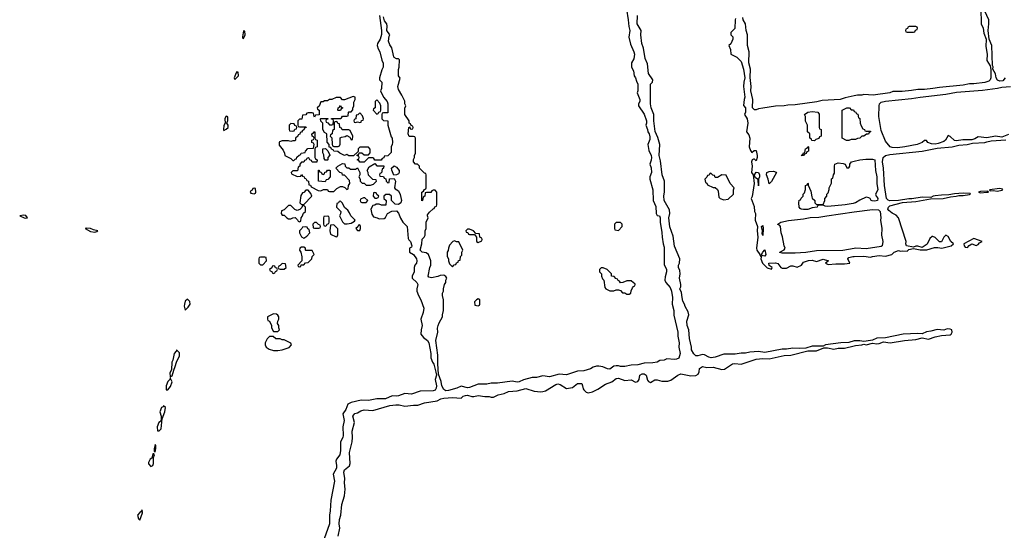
# Model space of a CAD drawing. Header units: inches. Extents: x 2769379 to 2883802, y 684208 to 828654.
# Tile 258 of 298: x 2842254 to 2851392, y 792829 to 797570. Entities that reach past the tile are written whole.
import ezdxf

# ---------------------------------------------------------------- set-up
doc = ezdxf.new("R2010")
doc.units = ezdxf.units.IN
doc.header["$MEASUREMENT"] = 0
doc.layers.add('C8749', color=7, linetype='Continuous')
doc.layers.add('C8759', color=7, linetype='Continuous')

msp = doc.modelspace()

# ---------------------------------------------------------------- linework, layer by layer
at = {"layer": 'C8749', "color": 2, "elevation": 2}
for points in [[(2845592, 797608), (2845612, 797470), (2845611, 797431), (2845598.8, 797390), (2845576, 797350), (2845571.3, 797330), (2845579.8, 797299.8), (2845596, 797270), (2845613.7, 797193.7), (2845626.4, 797166.4), (2845626, 797130), (2845614.4, 797105.6), (2845594, 797030), (2845594, 797010), (2845614, 796990), (2845612, 796930), (2845602, 796910), (2845631.3, 796850), (2845664.7, 796810), (2845670.9, 796789.1), (2845672, 796710), (2845670, 796706), (2845630, 796706), (2845618, 796702), (2845614, 796690), (2845614, 796650), (2845630, 796634), (2845671.6, 796631.6), (2845671.3, 796590), (2845702.8, 796482.8), (2845710.9, 796469.1), (2845714, 796430), (2845712, 796410), (2845702, 796390), (2845702, 796338), (2845670, 796306), (2845638, 796302), (2845632.7, 796287.3), (2845618, 796282), (2845610, 796266), (2845550, 796266), (2845542, 796282), (2845530, 796286), (2845490, 796286), (2845451.6, 796248.4), (2845410, 796246), (2845402, 796262), (2845386, 796270), (2845402, 796278), (2845406, 796290), (2845402, 796302), (2845387.3, 796307.3), (2845386, 796314), (2845402, 796318), (2845406, 796334), (2845430, 796334), (2845450, 796314), (2845490, 796314), (2845507.3, 796332.7), (2845508, 796350), (2845507.3, 796367.3), (2845490, 796386), (2845410, 796386), (2845394, 796370), (2845394, 796346), (2845352.7, 796307.3), (2845310, 796306), (2845290, 796318), (2845270, 796308), (2845226, 796330), (2845207.3, 796347.3), (2845168, 796348), (2845162, 796362), (2845147.3, 796367.3), (2845142, 796382), (2845127.3, 796387.3), (2845126, 796410), (2845107.3, 796432.7), (2845106, 796510), (2845083.1, 796523.1), (2845066, 796550), (2845066, 796610), (2845048.4, 796628.4), (2845046, 796650), (2845050, 796654), (2845112.7, 796652.7), (2845112.7, 796647.3), (2845098, 796642), (2845094, 796630), (2845098, 796618), (2845112.7, 796612.7), (2845130, 796594), (2845150, 796594), (2845162, 796598), (2845166, 796630), (2845162, 796642), (2845147.3, 796647.3), (2845147.3, 796652.7), (2845230, 796654), (2845242, 796658), (2845250, 796674), (2845290, 796674), (2845302, 796678), (2845306, 796710), (2845310, 796714), (2845330, 796714), (2845347.3, 796732.7), (2845347.3, 796747.3), (2845355.3, 796770), (2845356.4, 796803.6), (2845368, 796830), (2845366, 796850), (2845350, 796858), (2845267.3, 796827.3), (2845250, 796826), (2845230, 796846), (2845190, 796846), (2845151.6, 796828.4), (2845130, 796828), (2845110, 796818), (2845083.6, 796816.4), (2845070, 796806), (2845050, 796806), (2845032.7, 796767.3), (2845014, 796750), (2845018, 796738), (2845034, 796730), (2845032.7, 796687.3), (2844998, 796682), (2844990, 796666), (2844986, 796670), (2844982, 796702), (2844970, 796706), (2844930, 796706), (2844918, 796702), (2844910, 796686), (2844878, 796682), (2844872.7, 796647.3), (2844850, 796646), (2844834, 796630), (2844834, 796590), (2844838, 796578), (2844850, 796574), (2844910, 796574), (2844912, 796570), (2844898, 796562), (2844890, 796546), (2844878, 796542), (2844870, 796526), (2844858, 796522), (2844852.7, 796507.3), (2844838, 796502), (2844834, 796490), (2844814, 796470), (2844814, 796450), (2844810, 796446), (2844790, 796446), (2844770, 796438), (2844750, 796446), (2844690, 796446), (2844664.7, 796435.3), (2844662, 796430), (2844663.6, 796403.6), (2844699.6, 796359.6), (2844711.6, 796331.6), (2844714, 796310), (2844770, 796282), (2844790, 796262), (2844798, 796262), (2844810, 796274), (2844822, 796278), (2844827.3, 796292.7), (2844847.3, 796312.7), (2844862, 796318), (2844866, 796330), (2844902, 796338), (2844906, 796350), (2844927.3, 796372.7), (2844982, 796378), (2844986, 796410), (2844982, 796422), (2844966, 796430), (2844966, 796450), (2844982, 796458), (2844986, 796470), (2844982, 796482), (2844967.3, 796487.3), (2844966, 796510), (2844982, 796518), (2844986, 796530), (2844994, 796530), (2844994, 796470), (2844998, 796458), (2845014, 796450), (2845014, 796390), (2844998, 796382), (2844994, 796370), (2844994, 796290), (2844998, 796278), (2845014, 796270), (2845012.7, 796247.3), (2844970, 796246), (2844962, 796262), (2844947.3, 796267.3), (2844942, 796282), (2844930, 796286), (2844918, 796282), (2844912.7, 796267.3), (2844898, 796262), (2844890, 796246), (2844870, 796246), (2844854, 796230), (2844854, 796210), (2844838, 796202), (2844832.7, 796167.3), (2844790, 796166), (2844774, 796150), (2844778, 796138), (2844830, 796114), (2844862, 796118), (2844870, 796134), (2844878, 796118), (2844894, 796110), (2844898, 796098), (2844910, 796094), (2844918, 796078), (2844934, 796070), (2844938, 796038), (2844952, 796032), (2844958, 796018), (2845023.6, 795983.6), (2845050, 795982), (2845072.7, 795992.7), (2845110, 795994), (2845118, 795978), (2845130, 795974), (2845170, 795974), (2845196.4, 796003.6), (2845230, 796022), (2845250, 796022), (2845272, 796012), (2845290, 795994), (2845302, 795998), (2845306, 796030), (2845318, 796050), (2845316.4, 796076.4), (2845270, 796126), (2845250, 796126), (2845246, 796146), (2845226, 796150), (2845188, 796190), (2845206, 796210), (2845250, 796234), (2845272.7, 796232.7), (2845274, 796210), (2845290, 796194), (2845310, 796194), (2845323.6, 796183.6), (2845370, 796182), (2845390, 796194), (2845412, 796150), (2845411.6, 796128.4), (2845402, 796110), (2845414, 796090), (2845414, 796070), (2845432.7, 796052.7), (2845451.6, 796051.6), (2845470, 796034), (2845510, 796034), (2845536.4, 796043.6), (2845566, 796070), (2845562, 796082), (2845530, 796086), (2845490, 796126), (2845488, 796150), (2845478, 796170), (2845496.4, 796203.6), (2845550, 796234), (2845570, 796214), (2845632.7, 796212.7), (2845632, 796190), (2845618, 796182), (2845612, 796148), (2845598, 796142), (2845594, 796130), (2845598, 796118), (2845630, 796114), (2845638, 796098), (2845652.7, 796092.7), (2845654, 796070), (2845670, 796054), (2845682, 796058), (2845687.3, 796092.7), (2845730, 796094), (2845734, 796090), (2845742, 796070), (2845734, 796010), (2845738, 795998), (2845770, 795982), (2845786.4, 795946.4), (2845797.3, 795890), (2845790, 795868), (2845770, 795855.3), (2845738, 795858), (2845706, 795890), (2845706, 795930), (2845687.3, 795947.3), (2845652.7, 795947.3), (2845634, 795930), (2845634, 795910), (2845654, 795890), (2845652.7, 795847.3), (2845612.7, 795847.3), (2845590, 795858), (2845563.6, 795856.4), (2845550, 795848), (2845530, 795846), (2845512, 795810), (2845523.6, 795763.6), (2845538, 795738), (2845571.6, 795731.6), (2845590, 795722), (2845636.4, 795723.6), (2845650, 795734), (2845668.7, 795771.3), (2845708.4, 795791.6), (2845750, 795794), (2845770, 795774), (2845787.1, 795727.1), (2845810.7, 795690.7), (2845850.8, 795650), (2845859.6, 795539.6), (2845864.7, 795524.7), (2845882, 795510), (2845894.8, 795470), (2845890, 795458), (2845872.7, 795447.3), (2845872.7, 795412.7), (2845910.4, 795390.4), (2845935.5, 795350), (2845939.1, 795330), (2845937.3, 795310), (2845921, 795290), (2845914.8, 795270), (2845914, 795230), (2845897.3, 795190), (2845897.3, 795170), (2845941, 795130), (2845950, 795112), (2845938.8, 795070), (2845940.7, 795050), (2845954, 795010), (2845976.3, 794970), (2846004, 794890), (2845998.8, 794850), (2845978, 794790), (2845990.8, 794730), (2845981, 794690), (2845978, 794650), (2846000.5, 794620.5), (2846038.8, 794590), (2846050.7, 794570), (2846070.5, 794470.5), (2846070.6, 794430), (2846084, 794390), (2846098.8, 794370), (2846116.9, 794296.9), (2846121, 794270), (2846111, 794230), (2846122, 794170), (2846120.7, 794150), (2846110.8, 794130), (2846090, 794123.7), (2845970, 794119.5), (2845890, 794091.8), (2845830, 794098.4), (2845770, 794076.9), (2845750, 794073.6), (2845710, 794076.2), (2845650, 794049.6), (2845570, 794049.6), (2845490, 794035.6), (2845423.7, 794036.3), (2845330, 794017), (2845300.9, 793999.1), (2845280.5, 793950), (2845254.4, 793910), (2845264.9, 793850), (2845254.4, 793790), (2845255.8, 793710), (2845252.2, 793690), (2845232.2, 793650), (2845230.4, 793569.6), (2845223.8, 793530), (2845195.5, 793490), (2845188, 793470), (2845194.9, 793430), (2845192.9, 793407.1), (2845164, 793350), (2845174.2, 793285.8), (2845143, 793110), (2845136.4, 793010), (2845128.2, 792970), (2845128.2, 792890), (2845080.7, 792750)], [(2847886.8, 797666.8), (2847902.8, 797570), (2847906.4, 797506.4), (2847916, 797470), (2847906.4, 797406.4), (2847923.6, 797343.6), (2847954.8, 797270), (2847958.8, 797250), (2847953.7, 797206.3), (2847932, 797170), (2847932, 797130), (2847950, 797094), (2847958, 797050), (2847970.6, 797030.6), (2847978, 796998), (2847990.8, 796970), (2847991, 796910), (2847984.7, 796890), (2848010.8, 796829.2), (2848011, 796810), (2847998, 796790), (2847998, 796770), (2848050, 796694), (2848070.6, 796630), (2848070.6, 796609.4), (2848064.7, 796590), (2848081, 796550), (2848084, 796530), (2848096.3, 796510), (2848102.8, 796482.8), (2848101.7, 796458.3), (2848084, 796410), (2848094.4, 796354.4), (2848114.8, 796310), (2848117.3, 796290), (2848115.9, 796264.1), (2848102, 796230), (2848115.3, 796195.3), (2848118.8, 796150), (2848101, 796110), (2848101, 796090), (2848131, 795989), (2848132, 795890), (2848156.9, 795836.9), (2848162, 795770), (2848171.6, 795751.6), (2848191.3, 795750), (2848198, 795730), (2848199.1, 795690), (2848215.2, 795595.2), (2848215.5, 795550), (2848226, 795490), (2848236.8, 795456.8), (2848236.9, 795296.9), (2848258, 795250), (2848258, 795230), (2848243.6, 795183.6), (2848242, 795150), (2848251.1, 795131.1), (2848290, 795082), (2848304.7, 795050), (2848314, 794990), (2848310.7, 794930), (2848326, 794870), (2848326.4, 794826.4), (2848362.8, 794670), (2848360.7, 794630), (2848373.4, 794570), (2848370.6, 794530), (2848384.7, 794470), (2848370, 794428), (2848350, 794418), (2848330, 794415.3), (2848259.6, 794420.4), (2848234, 794410), (2848194.4, 794405.6), (2848169.3, 794389.3), (2848130, 794382.7), (2848050, 794379.5), (2847990, 794365.1), (2847930, 794363.7), (2847870, 794349.6), (2847830, 794349.4), (2847810, 794357.2), (2847790, 794357.2), (2847767.9, 794352.1), (2847730, 794326.6), (2847710, 794327), (2847666.3, 794346.3), (2847630, 794354), (2847606, 794354), (2847576, 794344), (2847553.2, 794326.8), (2847489.3, 794309.3), (2847430, 794305.2), (2847330, 794273.2), (2847261.4, 794278.6), (2847170, 794255.1), (2847110, 794264.5), (2847050, 794247.3), (2847010, 794247), (2846930, 794225.6), (2846890, 794207), (2846870, 794205.6), (2846826.2, 794213.8), (2846690, 794194.5), (2846630, 794195.1), (2846590, 794184.5), (2846510, 794184.5), (2846430, 794154.5), (2846410, 794152), (2846350, 794167), (2846310, 794147.6), (2846232.3, 794127.7), (2846210, 794125.1), (2846190, 794137.2), (2846172.3, 794170), (2846165.2, 794210), (2846140.2, 794280.2), (2846134.2, 794374.2), (2846135.3, 794455.3), (2846116, 794590), (2846135.1, 794670), (2846132.9, 794707.1), (2846137.2, 794730), (2846145.6, 794754.4), (2846178, 794810), (2846178, 794830), (2846188, 794870), (2846188.7, 794910), (2846188, 794970), (2846178, 795010), (2846178, 795030), (2846188, 795050), (2846188, 795070), (2846198, 795110), (2846208, 795130), (2846208.4, 795151.6), (2846218, 795170), (2846210, 795186), (2846190, 795198), (2846155.3, 795195.3), (2846134, 795186), (2846074.6, 795174.6), (2846050, 795178), (2846045.2, 795190), (2846059, 795270), (2846068.7, 795290), (2846068.7, 795330), (2846048.7, 795390), (2846026, 795406), (2845990, 795412.3), (2845969.4, 795430), (2845986.6, 795490), (2845990, 795532), (2846009, 795551), (2846018, 795570), (2846018, 795610), (2846028, 795630), (2846026, 795690), (2846046, 795730), (2846038, 795750), (2846040.4, 795759.6), (2846056.4, 795783.6), (2846090, 795814), (2846102, 795818), (2846107.3, 795832.7), (2846122, 795838), (2846126, 795850), (2846126, 795970), (2846110, 795986), (2846090, 795986), (2846078, 795982), (2846070, 795966), (2846030, 795966), (2846018, 795962), (2846014, 795930), (2845998, 795922), (2845994, 795890), (2845987.3, 795887.3), (2845986, 795970), (2846002, 795978), (2846010, 795994), (2846022, 795998), (2846026, 796010), (2846026, 796130), (2846022, 796142), (2846010, 796146), (2845966, 796190), (2845966, 796210), (2845947.3, 796227.3), (2845926, 796230), (2845909.1, 796249.1), (2845909.1, 796270.9), (2845918, 796290), (2845918, 796310), (2845926, 796330), (2845926, 796470), (2845922, 796482), (2845910, 796486), (2845870, 796486), (2845858, 796510), (2845866, 796570), (2845874, 796574), (2845878, 796558), (2845890, 796554), (2845902, 796558), (2845906, 796570), (2845902, 796582), (2845886, 796586), (2845882, 796602), (2845868.4, 796608.4), (2845868, 796630), (2845828.7, 796690), (2845828.4, 796748.4), (2845838, 796770), (2845828.9, 796788.9), (2845827.3, 796812.7), (2845802, 796870), (2845770, 796922), (2845762.7, 796950), (2845786, 797026), (2845768.7, 797050), (2845768.9, 797108.9), (2845775.3, 797130), (2845778, 797198), (2845770, 797206), (2845750, 797206), (2845730, 797218), (2845726.3, 797226.3), (2845709.2, 797310), (2845690, 797335.3), (2845676, 797370), (2845682.7, 797417.3), (2845688.7, 797430), (2845662, 797470), (2845666, 797510), (2845662.7, 797530), (2845640.7, 797560.7), (2845630, 797598)], [(2850000, 794586.7), (2849950, 794574), (2849874, 794570), (2849734, 794550), (2849710, 794539), (2849610, 794539.5), (2849550, 794521.2), (2849490, 794517), (2849430, 794519.6), (2849370, 794509.5), (2849329.4, 794509.4), (2849170, 794479.5), (2849110, 794489.6), (2849030, 794482.9), (2848990, 794472.7), (2848950, 794472.7), (2848895.2, 794464.8), (2848790, 794463.7), (2848710, 794436.2), (2848670.4, 794429.6), (2848650, 794435.1), (2848610, 794459), (2848590, 794461.2), (2848548.7, 794448.7), (2848530, 794448), (2848510, 794468), (2848490, 794506), (2848489.2, 794530), (2848469.4, 794610), (2848464, 794690), (2848449.4, 794729.4), (2848446, 794770), (2848464, 794830), (2848457.2, 794857.2), (2848430, 794908), (2848425.2, 794930), (2848410, 794958), (2848400.9, 794990), (2848397.5, 795037.5), (2848382, 795070), (2848389.2, 795090.8), (2848389.3, 795110), (2848378, 795170), (2848382.7, 795210), (2848380.2, 795240.2), (2848369.4, 795270.6), (2848369.3, 795290), (2848379, 795310), (2848381.2, 795350), (2848330, 795468), (2848318.9, 795558.9), (2848287.2, 795647.2), (2848278, 795730), (2848286.6, 795770), (2848283.7, 795803.7), (2848234, 795890), (2848233.2, 795933.2), (2848239.5, 795970), (2848239.3, 796070), (2848217.2, 796130), (2848200.9, 796260.9), (2848189.2, 796310), (2848194, 796410), (2848175.5, 796475.5), (2848152.5, 796532.5), (2848139.3, 796630), (2848139.3, 796690), (2848115.1, 796750), (2848107.2, 796787.2), (2848109.2, 796970), (2848128, 796990), (2848128.7, 797010), (2848089.2, 797070), (2848079.3, 797159.3), (2848059, 797210), (2848044.1, 797304.1), (2848029.3, 797350), (2848019.3, 797430), (2848021.2, 797470), (2847983.7, 797530), (2847986.6, 797610)], [(2850000, 796862.4), (2849915.9, 796844.1), (2849870, 796829.6), (2849701.4, 796818.6), (2849653.5, 796806.5), (2849450, 796778.7), (2849382.5, 796777.5), (2849350, 796769.6), (2849270, 796765.6), (2849150, 796749.7), (2849110, 796742.4), (2849090, 796732), (2849072.5, 796732.5), (2849056, 796750), (2849057.6, 796830), (2849039.5, 796910), (2849042, 796950), (2849032.1, 797032.1), (2849035.6, 797110), (2849022, 797170), (2849024.2, 797270), (2849009.6, 797330), (2849009.6, 797430), (2848997, 797470), (2848989.3, 797530), (2848969, 797570), (2848964, 797590)], [(2848898, 797582), (2848894, 797570), (2848891.6, 797488.4), (2848854, 797450), (2848854, 797430), (2848871.6, 797411.6), (2848871.6, 797388.4), (2848852.7, 797347.3), (2848834, 797330), (2848852, 797292), (2848854, 797250), (2848910, 797222), (2848950, 797182), (2848970.6, 797110), (2848982.8, 797030), (2848973.4, 796990), (2848970.7, 796950.7), (2848984.7, 796850), (2848978, 796830), (2848972.7, 796772.7), (2848991, 796750), (2848991.3, 796710), (2848982, 796690), (2849004.7, 796650), (2849010.7, 796610.7), (2849001, 796530), (2849019.9, 796499.9), (2849030.5, 796470.5), (2849022.8, 796390), (2849036.8, 796356.8), (2849050, 796338), (2849070, 796354), (2849090, 796354), (2849099.3, 796310), (2849099.1, 796290), (2849090, 796258), (2849073.6, 796273.6), (2849065.4, 796274.6), (2849051.3, 796268.7), (2849044.7, 796250), (2849051.3, 796210), (2849044.7, 796150), (2849062, 796130), (2849071.3, 796050), (2849050.7, 795929.3), (2849042, 795910), (2849070, 795834), (2849074.8, 795790), (2849082.8, 795770), (2849079.1, 795710), (2849101, 795650), (2849098.8, 795610), (2849106, 795550), (2849090.8, 795450), (2849096, 795430), (2849124.7, 795390), (2849130, 795374), (2849138, 795378), (2849132, 795350), (2849147.9, 795307.9), (2849190, 795266), (2849230, 795254), (2849238, 795270), (2849208.4, 795288.4), (2849208, 795310), (2849270, 795312), (2849290, 795306), (2849318, 795270), (2849330, 795262.8), (2849370, 795264), (2849410, 795284.7), (2849430, 795284.7), (2849470, 795271), (2849508.7, 795290), (2849530, 795317.3), (2849574.6, 795334.6), (2849610, 795336.4), (2849650, 795324.7), (2849710, 795346.8), (2849762, 795330), (2849734, 795310), (2849758, 795298), (2849830, 795304), (2849910, 795303), (2849958, 795310), (2849941.2, 795350), (2849950, 795361), (2849986, 795370), (2850000, 795370.8)], [(2850000, 796458), (2849970, 796458), (2849950, 796448), (2849928.4, 796448.4), (2849888, 796470), (2849886, 796730), (2849930, 796750.5), (2849954, 796750), (2849970, 796734), (2849992.7, 796732.7), (2849998, 796718), (2850000, 796717.3)], [(2850000, 795866.2), (2849990, 795862.9), (2849914, 795850), (2849755.3, 795835.3), (2849730, 795838), (2849710, 795848), (2849672.7, 795847.3), (2849658, 795842), (2849654, 795830), (2849610, 795824), (2849570, 795807.6), (2849527.2, 795807.2), (2849506, 795810), (2849496.4, 795816.4), (2849488, 795830), (2849486, 795870), (2849487.3, 795892.7), (2849502, 795898), (2849507.3, 795912.7), (2849526, 795930), (2849526, 795950), (2849536.4, 795963.6), (2849547.3, 795992.7), (2849548.4, 796031.6), (2849562, 796038), (2849567.3, 796052.7), (2849572, 796050), (2849572.7, 796032.7), (2849596.9, 795976.9), (2849605.4, 795925.4), (2849610, 795914), (2849634, 795890), (2849634, 795870), (2849650, 795854), (2849710, 795854), (2849726, 795890), (2849726, 795910), (2849746, 795930), (2849746, 795950), (2849756.4, 795963.6), (2849767.3, 795992.7), (2849768, 796010), (2849787.3, 796052.7), (2849788.4, 796091.6), (2849802, 796098), (2849806, 796130), (2849816.4, 796143.6), (2849815.3, 796210), (2849819, 796230), (2849850, 796240.5), (2849895.9, 796235.9), (2849914, 796230), (2849930, 796194), (2849950, 796194), (2849958, 796210), (2849958, 796230), (2849975.3, 796250), (2849986.2, 796253.8), (2850000, 796256.8)], [(2850000, 795445.1), (2849892.3, 795427.7), (2849650, 795423.7), (2849550, 795409.6), (2849450, 795402.7), (2849330, 795402), (2849310, 795408), (2849310, 795412), (2849348.4, 795431.6), (2849358, 795450), (2849348.9, 795468.9), (2849334.6, 795554.6), (2849322, 795590), (2849315.3, 795650), (2849310, 795658), (2849290, 795668), (2849290, 795672), (2849318, 795690), (2849390, 795704.9), (2849530, 795720.5), (2849590, 795733.7), (2849670, 795735.5), (2849746, 795750), (2850000, 795784.6)], [(2845210, 792774), (2845223.7, 792850), (2845219.5, 792890), (2845222, 792930), (2845234.5, 792970), (2845242.7, 793070), (2845267, 793150), (2845276, 793210), (2845269.6, 793270), (2845272.7, 793310), (2845261.3, 793370), (2845268.8, 793391.2), (2845313.8, 793426.2), (2845322, 793450), (2845314.5, 793550), (2845339.6, 793650), (2845344.2, 793690), (2845340.5, 793750), (2845361.6, 793830), (2845347.3, 793890), (2845365.7, 793914.3), (2845390, 793920.5), (2845421, 793939), (2845450, 793948), (2845530, 793940.5), (2845690, 793987.7), (2845745.8, 793994.2), (2845774.4, 793994.4), (2845830, 793980.7), (2845910, 793990.6), (2845950, 793990.8), (2846010, 794013.4), (2846129.5, 794030.5), (2846162, 794050), (2846190, 794057.1), (2846270, 794063), (2846350, 794054.8), (2846370, 794073.4), (2846390, 794082), (2846410, 794083), (2846450, 794070.4), (2846470, 794070.6), (2846510, 794080.7), (2846570, 794070.6), (2846610.7, 794070.7), (2846630, 794064.7), (2846650, 794064.7), (2846693.6, 794086.4), (2846750, 794100.7), (2846790, 794116.3), (2846870, 794123), (2846950, 794144.9), (2847030, 794121), (2847090, 794114.8), (2847110, 794117.3), (2847135.1, 794124.9), (2847230, 794183), (2847250, 794188), (2847270, 794182), (2847330, 794146), (2847384.7, 794155.3), (2847430, 794190.6), (2847470, 794190.6), (2847478.8, 794170), (2847482.8, 794142.8), (2847490, 794132), (2847511.1, 794111.1), (2847530, 794106), (2847570, 794116), (2847620.2, 794139.8), (2847690, 794184.7), (2847750, 794206), (2847790, 794237.3), (2847810, 794240.7), (2847870, 794221), (2847930, 794224.7), (2847970, 794204.7), (2847990, 794211.3), (2848004, 794230), (2848009.2, 794270), (2848030, 794282), (2848050, 794283), (2848067.3, 794270), (2848082, 794222), (2848090, 794211.3), (2848110, 794202), (2848150, 794224.7), (2848170, 794224.7), (2848214.8, 794214.8), (2848270, 794214.8), (2848298, 794222), (2848362, 794270), (2848390, 794282.8), (2848483.5, 794263.5), (2848530, 794266), (2848550, 794278), (2848560.9, 794299.1), (2848564.5, 794330), (2848590, 794350.4), (2848630, 794342), (2848690, 794342.8), (2848770, 794320.7), (2848794, 794326), (2848870, 794374.9), (2848890, 794378), (2848950, 794373), (2849090, 794418.4), (2849150, 794423), (2849210, 794420.5), (2849350, 794453), (2849410, 794454.9), (2849570, 794496), (2849650, 794495.5), (2849717.2, 794522.8), (2849750, 794524), (2849810, 794510.7), (2849850, 794520.5), (2849910, 794520.5), (2850000, 794543)]]:
    msp.add_lwpolyline(points, dxfattribs=at)
for points in [[(2844330, 797466), (2844322, 797410), (2844322, 797402), (2844330, 797394), (2844346, 797430), (2844342, 797462)], [(2844270, 797086), (2844263.6, 797076.4), (2844244.7, 797030), (2844250, 797014), (2844286, 797050), (2844282, 797082)], [(2845210, 796726), (2845208, 796730), (2845208.4, 796751.6), (2845222, 796758), (2845230, 796774), (2845238, 796758), (2845252, 796750), (2845238, 796742), (2845230, 796726)], [(2845570, 796826), (2845554, 796810), (2845554, 796750), (2845538, 796742), (2845534, 796730), (2845570, 796694), (2845582, 796698), (2845587.3, 796712.7), (2845602, 796718), (2845606, 796730), (2845606, 796770), (2845596.4, 796796.4)], [(2844174.6, 796674.6), (2844167.5, 796672.5), (2844158, 796650), (2844162, 796610), (2844150, 796586), (2844146.8, 796550), (2844150, 796542), (2844170, 796552), (2844188, 796570), (2844188, 796590), (2844178, 796610), (2844187.3, 796632.7), (2844187.3, 796667.3)], [(2845410, 796706), (2845392.7, 796687.3), (2845378, 796682), (2845374, 796650), (2845358, 796642), (2845354, 796630), (2845358, 796618), (2845370, 796614), (2845390, 796622), (2845410, 796614), (2845422, 796618), (2845427.3, 796632.7), (2845442, 796638), (2845446, 796650), (2845436.4, 796676.4)], [(2849630, 796446), (2849607.3, 796447.3), (2849602, 796462), (2849586, 796470), (2849586, 796510), (2849566, 796530), (2849566, 796590), (2849548.4, 796628.4), (2849546, 796670), (2849538, 796690), (2849568, 796710), (2849610, 796718), (2849662, 796710), (2849672.7, 796692.7), (2849674, 796570), (2849678, 796558), (2849694, 796550), (2849694, 796490), (2849678, 796482), (2849670, 796466), (2849643.6, 796456.4)], [(2844770, 796606), (2844754, 796590), (2844754, 796550), (2844758, 796538), (2844790, 796534), (2844802, 796538), (2844807.3, 796552.7), (2844822, 796558), (2844826, 796570), (2844822, 796582), (2844807.3, 796587.3), (2844802, 796602)], [(2845190, 796626), (2845178, 796622), (2845174, 796610), (2845174, 796550), (2845158, 796542), (2845154, 796510), (2845138, 796502), (2845134, 796490), (2845151.6, 796471.6), (2845152.7, 796412.7), (2845158, 796398), (2845170, 796394), (2845210, 796394), (2845222, 796398), (2845227.3, 796412.7), (2845227.3, 796472.7), (2845240.4, 796479.6), (2845274.6, 796485.4), (2845290, 796494), (2845318, 796478), (2845330, 796454), (2845342, 796458), (2845346, 796490), (2845322, 796542), (2845310, 796546), (2845247.3, 796547.3), (2845242, 796562), (2845226, 796570), (2845222, 796602), (2845207.3, 796607.3), (2845202, 796622)], [(2845090, 796266), (2845080.4, 796280.4), (2845076.4, 796316.4), (2845067.3, 796332.7), (2845068.4, 796371.6), (2845092.7, 796372.7), (2845112.7, 796352.7), (2845132, 796312), (2845114, 796290), (2845114, 796270), (2845110, 796266)], [(2849530, 796308), (2849506, 796310), (2849522, 796318), (2849527.3, 796332.7), (2849542, 796338), (2849546, 796370), (2849562, 796378), (2849570, 796394), (2849574, 796390), (2849574, 796350), (2849558, 796342), (2849552.7, 796327.3), (2849538, 796322)], [(2845090, 796066), (2845026, 796070), (2845027.3, 796172.7), (2845032.7, 796172.7), (2845038, 796158), (2845052.7, 796152.7), (2845058, 796138), (2845070, 796134), (2845082, 796138), (2845087.3, 796152.7), (2845102, 796158), (2845110, 796174), (2845130, 796174), (2845134, 796170), (2845134, 796110), (2845112.7, 796087.3), (2845098, 796082)], [(2845727.3, 796127.3), (2845707.3, 796172.7), (2845706, 796190), (2845730, 796212), (2845750, 796202), (2845776, 796170), (2845776, 796150), (2845770, 796138), (2845750, 796128)], [(2848670, 796146), (2848658, 796142), (2848652.7, 796127.3), (2848638, 796122), (2848632.7, 796107.3), (2848614, 796090), (2848618, 796058), (2848632, 796052), (2848638, 796038), (2848690, 796012), (2848710, 796012), (2848730, 795994), (2848736.9, 795976.9), (2848743.6, 795923.6), (2848754, 795910), (2848790, 795898), (2848830, 795902), (2848878, 795950), (2848878, 795990), (2848886, 796010), (2848848.4, 796048.4), (2848810, 796126), (2848770, 796128), (2848730, 796106), (2848710, 796106), (2848702, 796122), (2848687.3, 796127.3)], [(2849110, 796026), (2849107.3, 796087.3), (2849082, 796102), (2849076.4, 796116.4), (2849075.3, 796130), (2849090, 796154), (2849110, 796151.3), (2849118.8, 796130), (2849118.8, 796110), (2849110.9, 796089.1)], [(2849210, 796046), (2849202, 796090), (2849186.6, 796130), (2849189.5, 796150), (2849210, 796160.5), (2849250, 796162.8), (2849274, 796154), (2849278, 796150), (2849230.9, 796069.1)], [(2844430, 796006), (2844418, 796002), (2844412.7, 795987.3), (2844398, 795982), (2844394, 795970), (2844398, 795958), (2844430, 795954), (2844442, 795958), (2844446, 795970), (2844442, 796002)], [(2844930, 795986), (2844910, 795986), (2844890, 795966), (2844878, 795962), (2844863.6, 795936.4), (2844854, 795870), (2844870, 795854), (2844890, 795854), (2844966, 795930), (2844956.4, 795956.4)], [(2845550, 795966), (2845538, 795962), (2845534, 795930), (2845550, 795914), (2845570, 795914), (2845582, 795918), (2845586, 795930), (2845567.3, 795947.3), (2845562, 795962)], [(2845230, 795886), (2845218, 795882), (2845212, 795868), (2845198, 795862), (2845194, 795830), (2845234, 795790), (2845231.6, 795768.4), (2845222, 795750), (2845250, 795694), (2845270, 795674), (2845294, 795674), (2845330, 795682), (2845362, 795698), (2845366, 795710), (2845326, 795750), (2845316.4, 795776.4), (2845300.4, 795800.4), (2845267.3, 795827.3), (2845250, 795866)], [(2845456.4, 795916.4), (2845443.6, 795916.4), (2845418, 795902), (2845414, 795890), (2845418, 795878), (2845430, 795874), (2845470, 795874), (2845486, 795890)], [(2844890, 795846), (2844878, 795842), (2844872.7, 795827.3), (2844852.7, 795807.3), (2844830, 795798), (2844808.9, 795808.9), (2844770, 795846), (2844750, 795846), (2844710, 795806), (2844684.7, 795795.3), (2844682, 795770), (2844690, 795754), (2844710, 795754), (2844734, 795730), (2844750, 795722), (2844770, 795722), (2844788.4, 795731.6), (2844810, 795734), (2844832.7, 795712.7), (2844838, 795698), (2844850, 795694), (2844862, 795698), (2844866, 795730), (2844876.4, 795743.6), (2844887.3, 795772.7), (2844906, 795790), (2844906, 795830)], [(2842290, 795756), (2842254, 795750), (2842294, 795730), (2842310, 795726.8), (2842326, 795730), (2842310, 795752.7)], [(2845010, 795686), (2844990, 795686), (2844974, 795670), (2844978, 795638), (2844990, 795634), (2845030, 795634), (2845042, 795638), (2845046, 795650), (2845042, 795662), (2845027.3, 795667.3)], [(2845110, 795746), (2845078, 795742), (2845074, 795730), (2845074, 795670), (2845078, 795658), (2845090, 795654), (2845102, 795658), (2845107.3, 795672.7), (2845122, 795678), (2845126, 795690), (2845126, 795730), (2845122, 795742)], [(2845170, 795666), (2845138, 795662), (2845132, 795610), (2845138, 795578), (2845190, 795554), (2845202, 795558), (2845207.3, 795572.7), (2845207.3, 795627.3)], [(2845410, 795666), (2845398, 795662), (2845392.7, 795647.3), (2845374, 795630), (2845390, 795614), (2845410, 795614), (2845418, 795630), (2845418, 795650)], [(2847830, 795686), (2847790, 795686), (2847774, 795670), (2847774, 795630), (2847778, 795618), (2847810, 795614), (2847846, 795650), (2847846, 795670)], [(2842870, 795635.3), (2842862, 795630), (2842910, 795602.8), (2842950, 795598), (2842970, 795604.7), (2842978, 795610), (2842938, 795618), (2842910, 795632.3)], [(2844910, 795646), (2844878, 795642), (2844874, 795630), (2844852, 795610), (2844852, 795590), (2844870, 795554), (2844890, 795542), (2844920.4, 795559.6), (2844946, 795590), (2844942, 795622), (2844928, 795628), (2844922, 795642)], [(2846430, 795626), (2846410, 795626), (2846394, 795610), (2846398, 795598), (2846412.7, 795592.7), (2846418, 795578), (2846430, 795574), (2846474, 795574), (2846494, 795550), (2846494, 795510), (2846510, 795502), (2846542, 795518), (2846546, 795530), (2846542, 795542), (2846526, 795550), (2846522, 795582), (2846486, 795586), (2846466, 795610)], [(2849150, 795566), (2849144, 795584), (2849148.7, 795610), (2849138, 795650), (2849150, 795658), (2849154.8, 795630)], [(2846290, 795518), (2846274, 795510), (2846243.6, 795476.4), (2846232.7, 795447.3), (2846231.6, 795428.4), (2846222, 795410), (2846222, 795370), (2846234, 795350), (2846234, 795330), (2846243.6, 795303.6), (2846270, 795274), (2846287.3, 795292.7), (2846302, 795298), (2846307.3, 795312.7), (2846322, 795318), (2846327.3, 795332.7), (2846342, 795338), (2846346, 795370), (2846356.4, 795383.6), (2846358, 795410), (2846366, 795430), (2846330, 795506), (2846308.4, 795508.4)], [(2844890, 795458), (2844870, 795458), (2844854, 795450), (2844852, 795430), (2844862, 795410), (2844872.7, 795367.3), (2844874, 795330), (2844834, 795290), (2844838, 795278), (2844850, 795274), (2844862, 795278), (2844866, 795294), (2844890, 795294), (2844907.3, 795312.7), (2844930, 795314), (2844966, 795350), (2844967.3, 795372.7), (2844986, 795390), (2844970, 795426), (2844910, 795426), (2844906, 795430), (2844906, 795450)], [(2849170, 795375.3), (2849140.4, 795380.4), (2849138, 795390), (2849150, 795412), (2849170, 795432), (2849178.8, 795390)], [(2844530, 795366), (2844490, 795366), (2844478, 795362), (2844474, 795350), (2844474, 795310), (2844490, 795294), (2844510, 795294), (2844546, 795330), (2844542, 795362)], [(2844690, 795306), (2844672.7, 795287.3), (2844658, 795282), (2844654, 795270), (2844658, 795258), (2844670, 795254), (2844710, 795254), (2844726, 795270), (2844722, 795302)], [(2844610, 795286), (2844598, 795282), (2844592.7, 795267.3), (2844574, 795250), (2844578, 795238), (2844592.7, 795232.7), (2844598, 795218), (2844610, 795214), (2844622, 795218), (2844627.3, 795232.7), (2844642, 795238), (2844646, 795250), (2844642, 795262), (2844627.3, 795267.3), (2844622, 795282)], [(2847670, 795266), (2847650, 795266), (2847634, 795250), (2847634, 795230), (2847654, 795210), (2847654, 795190), (2847663.6, 795163.6), (2847674, 795150), (2847683.6, 795083.6), (2847694, 795070), (2847730, 795052), (2847767.3, 795052.7), (2847790, 795062), (2847810, 795062), (2847830, 795054), (2847850, 795034), (2847870, 795034), (2847890, 795022), (2847910, 795022), (2847926, 795030), (2847928.4, 795051.6), (2847940.4, 795079.6), (2847950, 795094), (2847962, 795098), (2847966, 795110), (2847962, 795122), (2847950, 795126), (2847930, 795146), (2847890, 795146), (2847851.6, 795128.4), (2847830, 795126), (2847822, 795142), (2847807.3, 795147.3), (2847802, 795162), (2847787.3, 795167.3), (2847770, 795186), (2847747.3, 795187.3), (2847746, 795210), (2847706, 795250)], [(2843810, 794974), (2843790, 794955.3), (2843782.4, 794930), (2843781.6, 794910), (2843790, 794874), (2843818.6, 794901.4), (2843835.3, 794930), (2843833.6, 794953.6)], [(2846510, 794978), (2846494, 794970), (2846474, 794950), (2846478, 794918), (2846510, 794914), (2846522, 794918), (2846526, 794930), (2846526, 794970)], [(2844610, 794838), (2844554, 794810), (2844554, 794790), (2844558, 794778), (2844571.6, 794771.6), (2844591.6, 794731.6), (2844592, 794710), (2844610, 794674), (2844650, 794674), (2844666, 794690), (2844658, 794710), (2844658, 794730), (2844648, 794750), (2844648.4, 794771.6), (2844658, 794790), (2844658, 794810), (2844650, 794826), (2844636.4, 794836.4)], [(2844607.3, 794627.3), (2844572.7, 794627.3), (2844550, 794606), (2844532, 794570), (2844532, 794550), (2844542, 794530), (2844570, 794511.3), (2844610, 794498), (2844650, 794498), (2844690, 794504.7), (2844753.6, 794526.4), (2844778, 794550), (2844770, 794566), (2844710, 794598), (2844690, 794598), (2844670, 794606), (2844630, 794606)], [(2843710, 794506), (2843706.8, 794493.2), (2843687.3, 794470), (2843676, 794410), (2843667.3, 794390), (2843662, 794318), (2843646.8, 794290), (2843650, 794254), (2843670, 794262), (2843683.1, 794316.9), (2843698, 794350), (2843708.9, 794391.1), (2843738, 794450), (2843736.4, 794476.4)], [(2843650, 794246), (2843646, 794230), (2843627.7, 794210), (2843614.8, 794170), (2843614, 794134), (2843630, 794132), (2843655.1, 794164.9), (2843668.7, 794208.7)], [(2843590, 793986), (2843584.7, 793975.3), (2843570, 793968), (2843554.8, 793930), (2843567.7, 793890), (2843566.8, 793853.2), (2843562, 793838), (2843546.8, 793830), (2843531.3, 793790), (2843534, 793754), (2843550, 793752), (2843568, 793770), (2843576.4, 793863.6), (2843602, 793930), (2843606, 793970)], [(2843510, 793626), (2843501, 793590), (2843503.6, 793563.6), (2843510, 793554), (2843519, 793590), (2843516.4, 793616.4)], [(2843498, 793538), (2843490, 793538), (2843484.7, 793510), (2843479.8, 793500.2), (2843466, 793490), (2843450, 793458), (2843450, 793444.7), (2843470, 793421), (2843489.1, 793430.9), (2843496, 793450), (2843496.4, 793503.6), (2843506, 793530)], [(2843390, 793018), (2843379.8, 793000.2), (2843370, 792995.3), (2843348.2, 792970), (2843356.9, 792936.9), (2843370, 792922), (2843394, 792990)]]:
    msp.add_lwpolyline(points, close=True, dxfattribs=at)
at = {"layer": 'C8759', "color": 2, "elevation": 2}
for points in [[(2851174.4, 797674.4), (2851176.3, 797530), (2851197.3, 797490), (2851203.4, 797443.4), (2851224, 797390), (2851222, 797322), (2851234, 797250), (2851230.6, 797190), (2851260.7, 797140.7), (2851267.7, 797107.7), (2851268, 797030), (2851262, 797010), (2851250, 796999.5), (2851210, 796985.6), (2851110, 796974.5), (2851070, 796974.5), (2851010, 796962.4), (2850790, 796940.5), (2850730, 796929.6), (2850650, 796921.3), (2850590, 796923), (2850530, 796912), (2850443.6, 796903.6), (2850357.3, 796902.7), (2850329.4, 796889.4), (2850174, 796870), (2850090, 796875.3), (2850070, 796869.3), (2850030.9, 796869.1), (2850000, 796862.4)], [(2851400.7, 797030), (2851377.4, 797002.6), (2851350, 796997.6), (2851329.7, 797009.8), (2851317, 797030), (2851310, 797068), (2851286, 797110), (2851288, 797132), (2851284, 797144), (2851275.6, 797330), (2851253.2, 797390), (2851241.2, 797470), (2851249.6, 797530), (2851247.5, 797567.5), (2851212.7, 797650)], [(2851430, 796503.6), (2851370, 796479), (2851310, 796489.2), (2851230, 796473.6), (2851150, 796481.2), (2851117.5, 796462.5), (2851090, 796454), (2851005.8, 796454.2), (2850950, 796446.6), (2850930, 796447), (2850890, 796484), (2850870, 796495.3), (2850846.8, 796450), (2850830, 796438), (2850779.9, 796420.1), (2850750, 796413.3), (2850716.1, 796416.1), (2850684, 796430), (2850670, 796448.7), (2850650, 796448.7), (2850631.3, 796430), (2850582, 796410), (2850470, 796389.6), (2850400.9, 796379.1), (2850350, 796383.6), (2850334, 796390), (2850290, 796442), (2850250, 796542), (2850228, 796670), (2850229.7, 796770.3), (2850234.5, 796790), (2850250, 796803.8), (2850290, 796812.2), (2850530, 796837), (2850610, 796852), (2850850, 796879.5), (2850950, 796895.8), (2851190, 796917), (2851330, 796934), (2851370, 796943.1), (2851450, 796950.4)], [(2850000, 796717.3), (2850012.7, 796712.7), (2850018, 796698), (2850032.7, 796692.7), (2850038, 796658), (2850051.6, 796651.6), (2850054, 796610), (2850063.6, 796583.6), (2850078, 796558), (2850094, 796550), (2850098, 796538), (2850110, 796534), (2850150, 796534), (2850151, 796530), (2850138, 796522), (2850131.6, 796508.4), (2850112.7, 796507.3), (2850090, 796488.7), (2850070, 796488), (2850050, 796468.7), (2850030, 796468), (2850010, 796458), (2850000, 796458)], [(2850000, 795370.8), (2850090, 795375.8), (2850150, 795364.7), (2850167.5, 795372.5), (2850230, 795380.7), (2850290, 795374.8), (2850349.4, 795390.6), (2850370, 795410.8), (2850410, 795426), (2850430, 795421), (2850450, 795424.7), (2850490, 795422), (2850505.2, 795434.8), (2850550, 795446.8), (2850610, 795432), (2850672, 795432), (2850745.8, 795454.2), (2850775.2, 795455.2), (2850812.7, 795447.3), (2850898, 795470), (2850922, 795490), (2850895.3, 795510), (2850870, 795558), (2850850, 795568), (2850832, 795550), (2850810, 795508.7), (2850790, 795508.7), (2850750, 795548), (2850730, 795558), (2850723.6, 795556.4), (2850702, 795538), (2850674.9, 795485.1), (2850630, 795455.3), (2850590, 795468), (2850570, 795468), (2850550, 795458), (2850486, 795470), (2850478, 795490), (2850482, 795510), (2850409.1, 795729.1), (2850390, 795755.3), (2850350, 795773.2), (2850319.7, 795799.7), (2850312, 795810), (2850317, 795830), (2850330, 795843), (2850448.7, 795871.3), (2850570, 795881.6), (2850707.1, 795907.1), (2850826, 795910), (2850894.2, 795925.8), (2850946, 795930), (2850970, 795938), (2851010, 795938.8), (2851070, 795948), (2851078, 795950), (2851076.4, 795956.4), (2851010, 795959.3), (2850930, 795953.6), (2850876, 795944), (2850810, 795942), (2850750, 795933.6), (2850732, 795930), (2850710, 795918), (2850630, 795922), (2850534.4, 795905.6), (2850505.6, 795905.6), (2850410, 795891.8), (2850330, 795886.6), (2850313, 795893), (2850298.7, 795910), (2850280.5, 796030), (2850271.2, 796190), (2850261.3, 796250), (2850268.8, 796291.2), (2850290, 796310.3), (2850330, 796319.5), (2850630, 796350.4), (2850770, 796376.3), (2850908, 796390), (2850970, 796406), (2851046, 796410), (2851096, 796424), (2851210, 796428.7), (2851230, 796437.3), (2851270, 796444.9), (2851406, 796454)], [(2850000, 796256.8), (2850050, 796267.7), (2850106.2, 796273.8), (2850170, 796275.5), (2850190.5, 796270), (2850197.3, 796170), (2850210.4, 796110), (2850210.4, 796050), (2850219.1, 795990), (2850196, 795950), (2850202, 795930), (2850210, 795924.7), (2850217.3, 795910), (2850214.8, 795890), (2850190, 795885.1), (2850167, 795887), (2850158, 795890), (2850148.4, 795908.4), (2850136.4, 795916.4), (2850110, 795922), (2850050, 795894), (2850011.3, 795870), (2850000, 795866.2)], [(2850000, 795784.6), (2850170, 795807.7), (2850224.9, 795804.9), (2850240.7, 795790), (2850247.3, 795730), (2850244, 795710), (2850254, 795630), (2850253.4, 795570), (2850264, 795510), (2850258.8, 795470), (2850250, 795463.7), (2850110, 795443.6), (2850012.8, 795447.2), (2850000, 795445.1)], [(2850000, 794543), (2850010, 794545.5), (2850068.9, 794551.1), (2850090, 794558), (2850110, 794551.3), (2850170, 794567.3), (2850210, 794559.1), (2850230, 794562), (2850270, 794578.8), (2850331.7, 794568.3), (2850467.3, 794592.7), (2850570, 794599.3), (2850630, 794617.3), (2850690, 794602.4), (2850750, 794624), (2850810, 794639.1), (2850890, 794644), (2850899, 794650), (2850909.2, 794670), (2850904, 794690), (2850890, 794698), (2850860.5, 794699.5), (2850830, 794688.7), (2850767.9, 794692.1), (2850710, 794677), (2850670, 794672), (2850630, 794654.5), (2850590, 794657.6), (2850454, 794650), (2850290, 794615.1), (2850208.5, 794611.5), (2850170, 794594), (2850110, 794584), (2850090, 794582), (2850050, 794589), (2850010, 794589.2), (2850000, 794586.7)]]:
    msp.add_lwpolyline(points, dxfattribs=at)
for points in [[(2850570, 797506), (2850510, 797506), (2850498, 797502), (2850492.7, 797487.3), (2850478, 797482), (2850474, 797470), (2850478, 797458), (2850490, 797454), (2850550, 797454), (2850562, 797458), (2850567.3, 797472.7), (2850582, 797478), (2850586, 797490), (2850582, 797502)], [(2851238, 795978), (2851170, 795976), (2851152, 795970), (2851170, 795962.8), (2851230, 795968.4), (2851246, 795970)], [(2851350, 796002), (2851254, 795990), (2851262, 795982), (2851290, 795984.7), (2851330, 795978.8), (2851370, 795987.3), (2851378, 795990), (2851375.3, 795995.3)], [(2851110, 795538), (2851018, 795490), (2851018.8, 795470), (2851030, 795458.8), (2851050, 795456), (2851066.3, 795473.7), (2851090, 795487.3), (2851130, 795472), (2851150, 795482), (2851161.2, 795498.8), (2851186, 795510)]]:
    msp.add_lwpolyline(points, close=True, dxfattribs=at)

doc.saveas('drawing.dxf')
